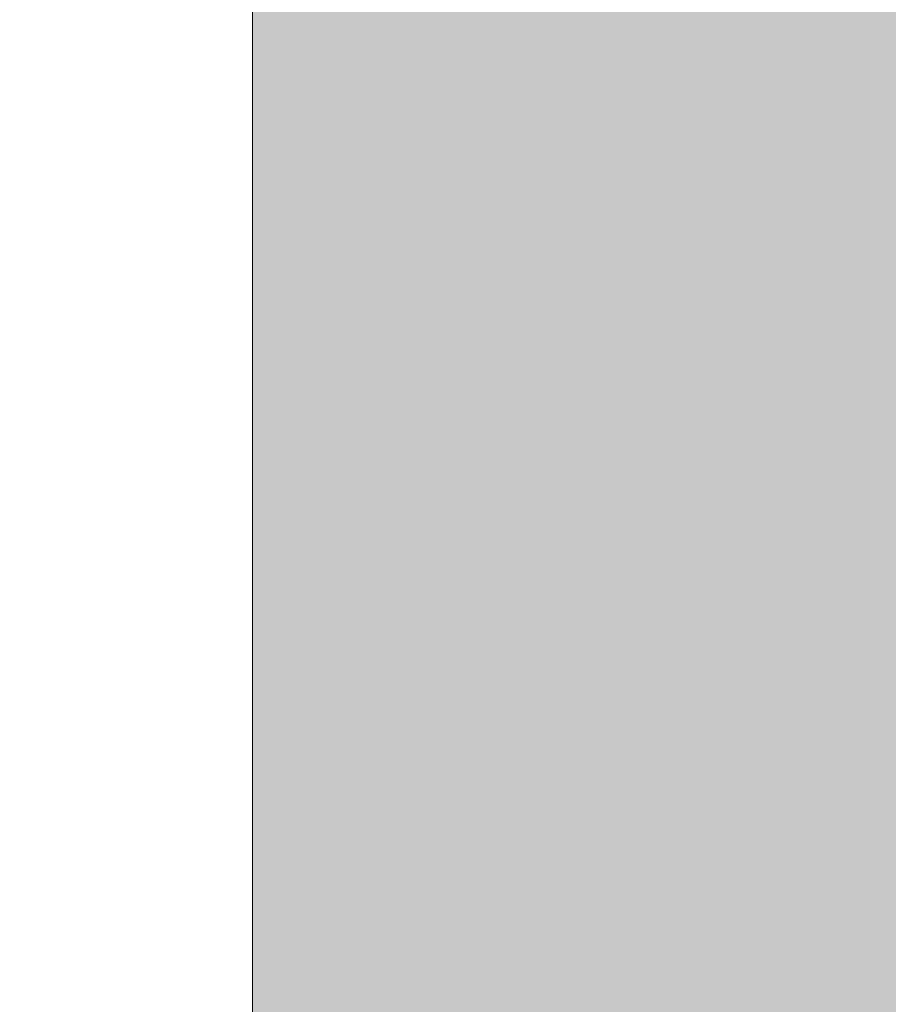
# Model space of a CAD drawing. Header units: metres. Extents: x 3.7 to 90.5, y -1.7 to 14.3.
# Tile 568 of 656: x 77.4297 to 77.4796, y 2.5595 to 2.616. Entities that reach past the tile are written whole.
import ezdxf

# ---------------------------------------------------------------- set-up
doc = ezdxf.new("R2010")
doc.units = ezdxf.units.M
doc.layers.add('A-WALL', color=7, linetype='Continuous', lineweight=18)
doc.layers.add('A-WALL-PATT', color=7, linetype='Continuous', lineweight=18)

# ---------------------------------------------------------------- blocks, each defined once
blk = doc.blocks.new('4 GRE - ESCOLA DE CINEMA E AUDIOVISUAL CINE REX R07_rvt-3-Corte 8')
at = {"layer": 'A-WALL-PATT', "lineweight": 5, "true_color": 0xff8000}
h = blk.add_hatch(color=30, dxfattribs=at)
h.paths.add_polyline_path([(58.891942, -0.14), (58.953353, -0.14), (58.953353, -0.02), (57.568422, -0.02), (57.568422, -0.14), (58.878425, -0.14)])
h.paths.add_polyline_path([(57.673083, 0.1), (57.707536, 0.1), (57.71354, 0.105), (57.727428, 0.104253), (57.732536, 0.1), (57.755536, 0.1), (57.76154, 0.105), (57.774531, 0.105), (57.781777, 0.1), (57.803536, 0.1), (57.80954, 0.105), (57.822531, 0.105), (57.828536, 0.1), (57.851536, 0.1), (57.85754, 0.105), (57.870531, 0.105), (57.876536, 0.1), (57.899536, 0.1), (57.90554, 0.105), (57.918531, 0.105), (57.924536, 0.1), (57.947536, 0.100766), (57.95354, 0.105), (57.966531, 0.105), (57.972536, 0.1), (57.994616, 0.1), (58.00062, 0.105), (58.270036, 0.105), (58.275036, 0.1), (58.281769, 0.100369), (58.28733, 0.105), (58.300321, 0.105), (58.306326, 0.1), (58.325036, 0.1), (58.330951, 0.105), (58.590036, 0.105), (58.592487, 0.103049), (58.595036, 0.105), (58.607821, 0.105), (58.613826, 0.1), (58.625036, 0.1), (58.630951, 0.105), (58.890456, 0.10458), (58.895036, 0.1), (58.916826, 0.1), (58.92283, 0.105), (58.953353, 0.105), (58.953353, 0.11), (57.588425, 0.11), (57.588425, 0.1)])
h.paths.add_polyline_path([(58.107859, 0.376667), (58.953353, 0.376667), (58.953353, 0.39), (57.588425, 0.39), (57.588425, 0.376667), (57.760038, 0.376667)])
h.paths.add_polyline_path([(58.928925, 0.51), (58.943353, 0.51), (58.943353, 4.396343), (58.358557, 4.396343), (58.358557, 4.391343), (58.073557, 4.391343), (58.073557, 4.396343), (57.588425, 4.396343), (57.588425, 2.757824), (58.891942, 2.757824), (58.891942, 0.51), (58.903925, 0.51), (58.90993, 0.515), (58.92292, 0.515), (58.925264, 0.513049)])
h.paths.add_polyline_path([(56.988425, 0.96), (57.368378, 0.96), (57.368378, 2.61), (57.118964, 2.609687), (57.119621, 2.004616), (57.159155, 1.960174), (57.159678, 1.96), (57.226464, 1.959216), (57.22568, 1.928047), (57.223383, 1.9225), (57.219728, 1.917737), (57.214964, 1.914081), (57.209417, 1.911784), (57.203464, 1.911), (57.026511, 1.911784), (57.020964, 1.914081), (57.016201, 1.917737), (57.012546, 1.9225), (57.010248, 1.928047), (57.009464, 1.937), (57.009464, 1.96), (57.076441, 1.960861), (57.116964, 2.006434), (57.116964, 2.61), (55.041622, 2.61), (55.041622, 0.96), (56.934239, 0.96)])
h.paths.add_polyline_path([(54.841542, 1.225), (54.841578, 1.225), (54.841542, 1.235851)])
h.paths.add_polyline_path([(57.078271, 1.96), (57.157065, 1.960651), (57.117964, 2.003566), (57.07843, 1.960174)])
h.paths.add_polyline_path([(58.744639, 4.426343), (58.943353, 4.426343), (58.943353, 4.445), (58.341057, 4.445), (58.341057, 4.426343), (58.736874, 4.426343)])
h.paths.add_polyline_path([(58.073557, 4.426343), (58.073557, 4.445), (57.588425, 4.445), (57.588425, 4.426343)])
h.paths.add_polyline_path([(58.420978, 4.595), (58.953353, 4.595), (58.953353, 4.76), (57.588425, 4.76), (57.588425, 4.595)])
h.paths.add_polyline_path([(58.720621, 5.11), (58.953353, 5.11), (58.953353, 5.63), (58.711446, 5.63), (58.711446, 5.235969), (57.588425, 5.235969), (57.588425, 5.11), (58.711446, 5.11)])
at = {"layer": 'A-WALL'}
blk.add_line((58.891942, 2.757824), (58.891942, 0.51), dxfattribs=at)

msp = doc.modelspace()

# ---------------------------------------------------------------- block references
at = {"lineweight": 5}
msp.add_blockref('4 GRE - ESCOLA DE CINEMA E AUDIOVISUAL CINE REX R07_rvt-3-Corte 8', (18.551111, 0), dxfattribs=at)

doc.saveas('drawing.dxf')
